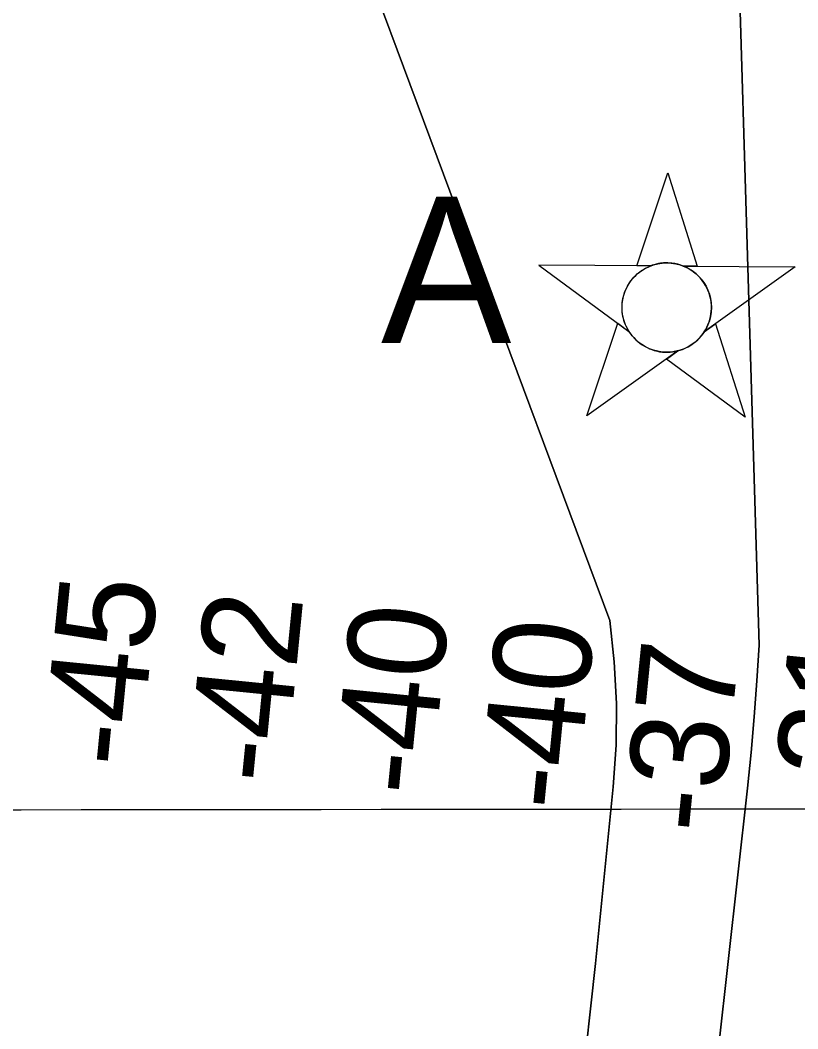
# Model space of a CAD drawing. Extents: x 3297716 to 3335574, y 688621 to 713991.
# Drawn here: x 3324167 to 3324698, y 702962 to 703651 of the extents above; entities that cross this region are included whole.
import ezdxf

# ---------------------------------------------------------------- set-up
doc = ezdxf.new("R2010")
doc.units = 0
for name, color, linetype in [('V-CHAN-NAID', 7, 'Continuous'), ('V-GRID-MAJR', 7, 'Continuous'), ('V-RIVR-RANG', 7, 'Continuous'), ('V-TOPO-DPTH', 7, 'Continuous'), ('V-TOPO-MINR', 7, 'Continuous')]:
    doc.layers.add(name, color=color, linetype=linetype)

msp = doc.modelspace()

# ---------------------------------------------------------------- linework, layer by layer
at = {"layer": 'V-CHAN-NAID'}
for points in [[(3324597.88, 703483.2529999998), (3324588.293, 703483.3209999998), (3324609.419, 703546.8049999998), (3324629.643, 703483.0279999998), (3324620.056, 703483.0959999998), (3324618.4790000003, 703483.6739999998), (3324616.384, 703484.2939999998), (3324614.344, 703484.7449999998), (3324612.308, 703485.0529999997), (3324611.1410000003, 703485.1669999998), (3324609.607, 703485.2479999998), (3324607.8850000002, 703485.2459999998), (3324606.515, 703485.1759999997), (3324604.609, 703484.9749999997), (3324603.2430000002, 703484.7559999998), (3324601.4590000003, 703484.3719999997), (3324599.929, 703483.9519999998), (3324598.897, 703483.6209999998)], [(3324597.88, 703483.2529999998), (3324521.389, 703483.7949999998), (3324582.954, 703438.3959999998), (3324581.841, 703440.3049999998), (3324581.031, 703441.9329999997), (3324580.2060000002, 703443.9009999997), (3324579.5100000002, 703445.9549999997), (3324579.145, 703447.2779999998), (3324578.784, 703448.9039999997), (3324578.54, 703450.3489999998), (3324578.352, 703451.9469999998), (3324578.2430000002, 703453.6829999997), (3324578.231, 703455.2639999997), (3324578.338, 703457.3379999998), (3324578.521, 703458.9559999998), (3324578.913, 703461.1589999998), (3324579.394, 703463.0819999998), (3324579.997, 703464.9689999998), (3324580.6520000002, 703466.6479999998), (3324581.379, 703468.2359999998), (3324582.193, 703469.7709999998), (3324583.254, 703471.5079999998), (3324584.285, 703472.9779999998), (3324585.285, 703474.2469999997), (3324586.287, 703475.3929999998), (3324587.596, 703476.7299999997), (3324588.647, 703477.6949999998), (3324590.364, 703479.0919999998), (3324591.576, 703479.9619999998), (3324593.2630000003, 703481.0319999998), (3324594.994, 703481.9769999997), (3324596.44, 703482.6609999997)], [(3324620.056, 703483.0959999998), (3324696.548, 703482.5529999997), (3324634.345, 703438.0309999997), (3324635.256, 703439.5199999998), (3324636.234, 703441.3669999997), (3324636.949, 703442.9519999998), (3324637.688, 703444.9069999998), (3324638.233, 703446.6919999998), (3324638.631, 703448.3309999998), (3324638.992, 703450.3409999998), (3324639.178, 703451.9139999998), (3324639.302, 703454.1199999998), (3324639.272, 703456.1819999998), (3324639.0840000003, 703458.4019999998), (3324638.818, 703460.1599999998), (3324638.327, 703462.3919999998), (3324637.687, 703464.5319999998), (3324636.937, 703466.5139999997), (3324636.289, 703467.9569999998), (3324635.282, 703469.8729999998), (3324634.22, 703471.5949999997), (3324633.006, 703473.2969999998), (3324631.745, 703474.8359999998), (3324630.473, 703476.2019999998), (3324628.841, 703477.7339999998), (3324627.098, 703479.1459999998), (3324625.415, 703480.3229999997), (3324623.528, 703481.4549999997), (3324622.056, 703482.2159999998)], [(3324616.3140000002, 703425.1249999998), (3324554.111, 703380.6029999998), (3324575.237, 703444.0859999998), (3324582.954, 703438.3959999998), (3324583.589, 703437.4319999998), (3324584.972, 703435.5729999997), (3324586.185, 703434.1569999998), (3324587.651, 703432.6539999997), (3324589.04, 703431.4029999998), (3324590.494, 703430.2469999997), (3324591.897, 703429.2599999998), (3324593.575, 703428.2239999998), (3324595.289, 703427.3129999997), (3324597.08, 703426.5019999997), (3324598.526, 703425.9459999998), (3324600.154, 703425.4169999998), (3324602.38, 703424.8529999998), (3324603.912, 703424.5659999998), (3324605.937, 703424.3089999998), (3324607.474, 703424.2049999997), (3324609.335, 703424.1829999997), (3324611.024, 703424.2609999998), (3324612.734, 703424.4369999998), (3324614.636, 703424.7479999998)], [(3324634.345, 703438.0309999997), (3324642.1410000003, 703443.6119999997), (3324662.365, 703379.8349999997), (3324608.517, 703419.5449999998), (3324616.3140000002, 703425.1249999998), (3324617.98, 703425.6009999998), (3324619.592, 703426.1609999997), (3324621.75, 703427.0749999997), (3324623.485, 703427.9589999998), (3324625.3510000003, 703429.0729999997), (3324627.09, 703430.2849999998), (3324628.642, 703431.5299999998), (3324629.929, 703432.6979999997), (3324631.313, 703434.1179999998), (3324632.517, 703435.5199999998), (3324633.636, 703436.9919999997)]]:
    msp.add_lwpolyline(points, close=True, dxfattribs=at)
msp.add_circle((3324608.765788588, 703454.7184056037), 30.540600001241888, dxfattribs=at)
at = {"layer": 'V-GRID-MAJR'}
msp.add_spline([(3301843.772, 703091.794), (3307096.381, 703095.232), (3312348.989, 703099.434), (3317601.597, 703104.4), (3322854.204, 703110.13), (3328106.81, 703116.6240000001), (3333359.415, 703123.882), (3333359.416, 703123.882)], degree=3, dxfattribs=at)
at = {"layer": 'V-TOPO-DPTH'}
for points in [[(3324380.547803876, 701634.1936850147), (3324448.4189407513, 702211.3784244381), (3324452.241587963, 702242.3990371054), (3324456.29373271, 702273.3883423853), (3324460.6901237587, 702304.330686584), (3324465.316012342, 702335.2417233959), (3324514.5090799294, 702651.9224240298), (3324527.5209954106, 702740.3105703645), (3324539.59448674, 702828.819142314), (3324550.2603418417, 702917.508352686), (3324559.9877727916, 703006.3179886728), (3324572.2439089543, 703127.0700965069), (3324574.0778675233, 703155.5712490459), (3324574.5145486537, 703184.0423782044), (3324572.8553136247, 703212.4684722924), (3324569.798801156, 703240.8645429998), (3324169.563906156, 704314.5069114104)], [(3324169.563906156, 704314.5069114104), (3324569.798801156, 703240.8645429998), (3324572.8553136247, 703212.4684722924), (3324574.5145486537, 703184.0423782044), (3324574.0778675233, 703155.5712490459), (3324572.2439089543, 703127.0700965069), (3324559.9877727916, 703006.3179886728), (3324550.2603418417, 702917.508352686), (3324539.59448674, 702828.819142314), (3324527.5209954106, 702740.3105703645), (3324514.5090799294, 702651.9224240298), (3324465.316012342, 702335.2417233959), (3324460.6901237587, 702304.330686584), (3324456.29373271, 702273.3883423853), (3324452.241587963, 702242.3990371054), (3324448.4189407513, 702211.3784244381), (3324380.547803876, 701634.1936850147)], [(3324641.6386258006, 704234.9587511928), (3324671.9038489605, 703224.0524871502), (3324670.418269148, 703199.5449681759), (3324668.6426252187, 703175.0610799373), (3324666.431885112, 703150.6126378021), (3324663.9310808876, 703126.1878264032), (3324644.1481191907, 702948.5743722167), (3324631.2345146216, 702835.3971400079), (3324617.9161209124, 702722.2686648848), (3324603.9905434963, 702609.2133253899), (3324589.660176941, 702496.2067429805), (3324566.9557725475, 702320.9354173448), (3324563.377743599, 702292.0323370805), (3324560.0179094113, 702263.1051633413), (3324556.9853673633, 702234.1418493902), (3324554.1710200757, 702205.1544419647), (3324509.8474640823, 701720.1319773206)], [(3324641.6386258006, 704234.9587511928), (3324671.9038489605, 703224.0524871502), (3324670.418269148, 703199.5449681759), (3324668.6426252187, 703175.0610799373), (3324666.431885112, 703150.6126378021), (3324663.9310808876, 703126.1878264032), (3324644.1481191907, 702948.5743722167), (3324631.2345146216, 702835.3971400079), (3324617.9161209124, 702722.2686648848), (3324603.9905434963, 702609.2133253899), (3324589.660176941, 702496.2067429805), (3324566.9557725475, 702320.9354173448), (3324563.377743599, 702292.0323370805), (3324560.0179094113, 702263.1051633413), (3324556.9853673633, 702234.1418493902), (3324554.1710200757, 702205.1544419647), (3324509.8474640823, 701720.1319773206)]]:
    msp.add_lwpolyline(points, dxfattribs=at)
at = {"layer": 'V-TOPO-MINR'}
for points in [[(3324169.563906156, 704314.5069114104), (3324569.798801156, 703240.8645429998), (3324572.8553136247, 703212.4684722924), (3324574.5145486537, 703184.0423782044), (3324574.0778675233, 703155.5712490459), (3324572.2439089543, 703127.0700965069), (3324559.9877727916, 703006.3179886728), (3324550.2603418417, 702917.508352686), (3324539.59448674, 702828.819142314), (3324527.5209954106, 702740.3105703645), (3324514.5090799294, 702651.9224240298), (3324465.316012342, 702335.2417233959), (3324460.6901237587, 702304.330686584), (3324456.29373271, 702273.3883423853), (3324452.241587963, 702242.3990371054), (3324448.4189407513, 702211.3784244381), (3324380.547803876, 701634.1936850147)], [(3324509.8474640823, 701720.1319773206), (3324554.1710200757, 702205.1544419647), (3324556.9853673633, 702234.1418493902), (3324560.0179094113, 702263.1051633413), (3324563.377743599, 702292.0323370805), (3324566.9557725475, 702320.9354173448), (3324589.660176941, 702496.2067429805), (3324603.9905434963, 702609.2133253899), (3324617.9161209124, 702722.2686648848), (3324631.2345146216, 702835.3971400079), (3324644.1481191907, 702948.5743722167), (3324663.9310808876, 703126.1878264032), (3324666.431885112, 703150.6126378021), (3324668.6426252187, 703175.0610799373), (3324670.418269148, 703199.5449681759), (3324671.9038489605, 703224.0524871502), (3324641.6386258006, 704234.9587511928)]]:
    msp.add_lwpolyline(points, dxfattribs=at)

# ---------------------------------------------------------------- texts
at = {"layer": 'V-CHAN-NAID'}
msp.add_text('A', height=100.00000200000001, dxfattribs=at).set_placement((3324413.3507867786, 703430.4959049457))
at = {"layer": 'V-RIVR-RANG'}
for s, p in [('-45', (3324248.14654383, 703138.9305272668)), ('-42', (3324347.5294002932, 703127.7645613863)), ('-40', (3324447.198651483, 703119.486001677)), ('-40', (3324546.685651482, 703109.369001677)), ('-37', (3324645.625897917, 703093.740680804)), ('-21', (3324746.805230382, 703100.6866263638))]:
    msp.add_text(s, height=67.00000000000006, rotation=84.33549999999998, dxfattribs=at).set_placement(p)

doc.saveas('drawing.dxf')
